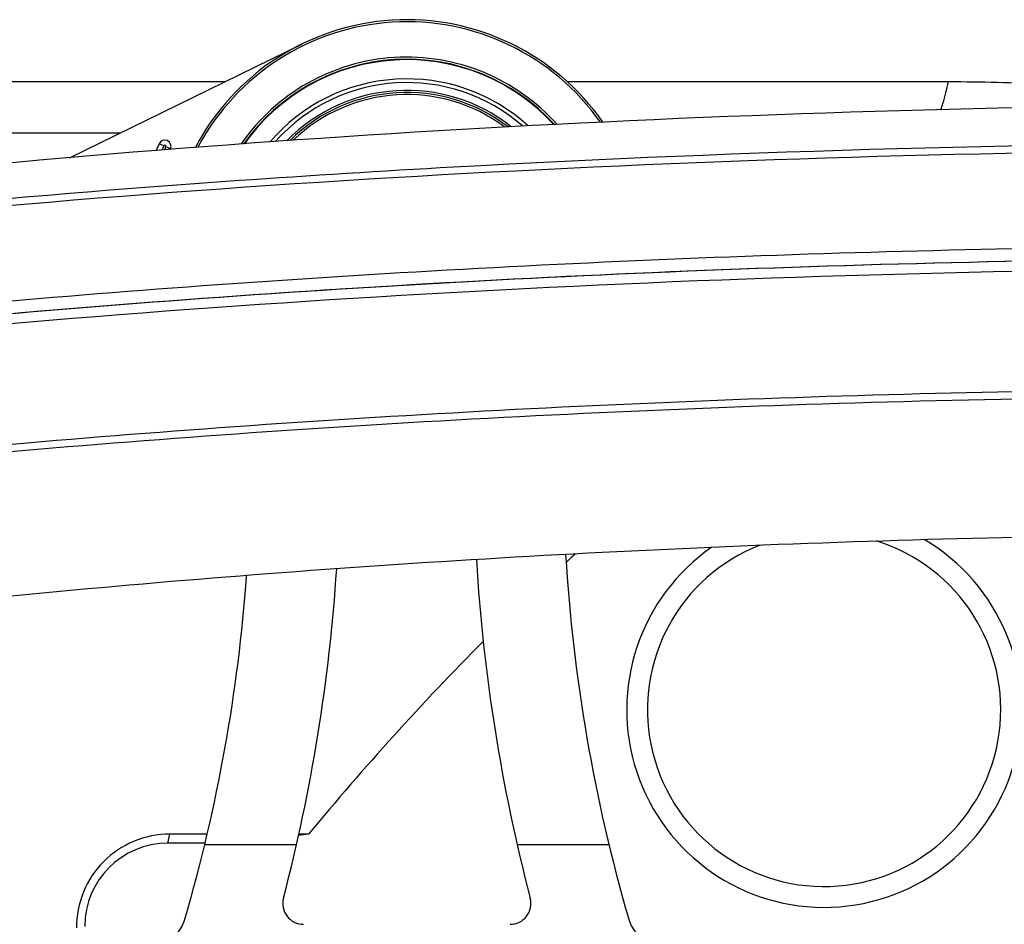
# Model space of a CAD drawing. Header units: millimetres. Extents: x 0 to 420, y -341 to 792.
# Tile 287 of 325: x 352.99 to 361.04, y 160.63 to 168.02. Entities that reach past the tile are written whole.
import ezdxf

# ---------------------------------------------------------------- set-up
doc = ezdxf.new("R2010")
doc.units = ezdxf.units.MM
doc.header["$LTSCALE"] = 23.1
doc.layers.get('0').update_dxf_attribs({"linetype": 'CONTINUOUS'})
doc.layers.add('02___PRT_ALL_AXES', color=7, linetype='CONTINUOUS')
doc.layers.add('DIM_PILOTEES', color=7, linetype='CONTINUOUS')
doc.styles.get("Standard").update_dxf_attribs({"font": 'txt', "width": 0.7})
doc.dimstyles.new('DIMSTYLE_4', dxfattribs={"dimtxt": 2.5, "dimasz": 3.5, "dimexe": 2, "dimexo": 0, "dimtad": 1, "dimdec": 0, "dimlfac": 5.882353, "dimdsep": 46, "dimtxsty": 'Standard', "dimblk": '_FILLED', "dimblk1": '_FILLED', "dimblk2": '_FILLED', "dimcen": 0.09, "dimazin": 2, "dimtp": 0.5, "dimtm": 0.5, "dimtfac": 1, "dimtdec": 0, "dimtofl": 0, "dimtmove": 0, "dimatfit": 3, "dimldrblk": '_FILLED', "dimfxl": 0, "dimtolj": 1, "dimarcsym": 0})

# ---------------------------------------------------------------- blocks, each defined once
blk = doc.blocks.new('_FILLED')
at = {"color": 0, "linetype": 'ByBlock'}
blk.add_solid([(0, 0), (-1, 0.1429), (-1, -0.1429)], dxfattribs=at)
blk = doc.blocks.new('*D7')
at = {"layer": 'DIM_PILOTEES', "color": 2, "linetype": 'Continuous'}
for p, q in [((333.3611, 162.8253), (333.3611, 143.9365)), ((394.2482, 162.8253), (394.2482, 143.9365)), ((333.3611, 145.9365), (363.8046, 145.9365)), ((394.2482, 145.9365), (363.8046, 145.9365))]:
    blk.add_line(p, q, dxfattribs=at)
at = {"layer": 'DIM_PILOTEES', "color": 2, "linetype": 'Continuous', "xscale": 3.5, "yscale": 3.5, "zscale": 3.5, "rotation": 180}
blk.add_blockref('_FILLED', (333.3611, 145.9365), dxfattribs=at)
at = {"layer": 'DIM_PILOTEES', "color": 2, "linetype": 'Continuous', "xscale": 3.5, "yscale": 3.5, "zscale": 3.5}
blk.add_blockref('_FILLED', (394.2482, 145.9365), dxfattribs=at)
at = {"layer": 'DIM_PILOTEES', "color": 2, "linetype": 'Continuous', "insert": (363.8046, 149.0615), "char_height": 2.5, "width": 8.303571, "attachment_point": 2, "line_spacing_factor": 0.9}
blk.add_mtext('{\\ftxt;\\W0.0001;\\H0.0001;\\~}{\\ftxt;\\W2.2142857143;\\H2.5; }{\\ftxt;\\W0.0001;\\H0.0001;\\~}', dxfattribs=at)

msp = doc.modelspace()

# ---------------------------------------------------------------- linework, layer by layer
at = {"color": 7, "linetype": 'Continuous'}
for p, q in [((353.3949, 166.8956), (355.2959, 167.8251)), ((347.5104, 167.5179), (354.6675, 167.5179)), ((357.4643, 167.5179), (360.5859, 167.5179)), ((346.6857, 167.0984), (353.8096, 167.0984)), ((354.1667, 166.9927), (354.1279, 167.01)), ((354.2211, 166.9685), (354.1822, 166.9858)), ((354.1996, 161.2918), (354.2148, 161.3657)), ((354.5201, 161.3657), (354.2148, 161.3657)), ((355.35, 161.3657), (355.2677, 161.3542)), ((355.35, 161.3657), (355.2702, 161.3657)), ((354.5013, 161.2918), (354.1996, 161.2918)), ((354.5013, 161.2807), (355.2522, 161.2807)), ((357.0571, 161.2807), (357.8079, 161.2807))]:
    msp.add_line(p, q, dxfattribs=at)
for centre, radius, start, end in [((356.1546, 166.0688), 1.955, 34.86708, 152.22062), ((356.1546, 166.0688), 1.938, 35.18414, 151.89971), ((356.1546, 166.0688), 1.649, 41.79071, 145.28188), ((356.1546, 166.0688), 1.632, 42.26515, 144.79309), ((356.1546, 166.0688), 1.6284, 42.40944, 144.73162), ((356.1546, 166.0688), 1.4714, 47.63484, 139.46436), ((356.1546, 166.0688), 1.441, 48.83664, 138.22158), ((356.1546, 166.0688), 1.377, 51.64854, 135.46298), ((356.1546, 166.0688), 1.36, 52.45031, 134.64382), ((356.1546, 166.0688), 1.343, 53.33986, 133.77307), ((356.2396, 166.0688), 2.312, 155.97833, 157.46972), ((354.1745, 166.9892), 0.051, 335.98165, 155.97833), ((356.2396, 166.0688), 2.2695, 155.97832, 156.9208), ((354.1745, 166.9892), 0.0085, 335.96723, 155.9737), ((356.2396, 166.0688), 2.2525, 155.97838, 156.69511), ((356.2396, 166.0688), 2.21, 155.97826, 156.11481), ((359.5683, 162.3824), 1.615, 124.60896, 59.55378), ((359.5683, 162.3824), 1.445, 111.21125, 72.79872), ((371.0291, 164.4682), 14.331, 183.43211, 194.65778), ((371.0291, 164.4682), 13.6, 183.44124, 196.18257), ((369.0828, 150.7689), 17.3053, 131.85841, 132.19487), ((341.2802, 164.4682), 14.331, 345.34222, 356.26425), ((341.2802, 164.4682), 13.6, 343.81743, 355.82973), ((354.1996, 160.6118), 0.68, 90, 180), ((355.3092, 160.7988), 0.17, 165.34222, 269.99449), ((357.0001, 160.7988), 0.17, 270.00909, 14.65778), ((354.0148, 160.7727), 0.34, 297.43946, 343.81762), ((358.2945, 160.7727), 0.34, 196.18155, 242.56053)]:
    msp.add_arc(centre, radius, start, end, dxfattribs=at)
for points, knots in [([(360.5233, 167.2868), (360.5292, 167.3036), (360.5539, 167.3795), (360.5729, 167.4572), (360.5859, 167.5179)], [0, 0, 0, 0, 0.223191, 1, 1, 1, 1]), ([(360.5859, 167.5179), (360.8526, 167.5179), (361.3867, 167.5037), (362.4585, 167.4343), (363.2644, 167.3647), (363.8046, 167.3647)], [0, 0, 0, 0, 0.2483, 0.497095, 1, 1, 1, 1]), ([(338.6801, 164.0573), (339.4406, 164.3012), (341.0752, 164.7573), (343.6942, 165.3347), (346.5952, 165.8384), (349.7376, 166.261), (353.0777, 166.5964), (357.7853, 166.924), (363.8046, 167.0838), (369.8239, 166.924), (374.5316, 166.5964), (377.8716, 166.261), (381.0141, 165.8384), (383.915, 165.3347), (386.534, 164.7573), (388.1687, 164.3012), (388.9292, 164.0573)], [0, 0, 0, 0, 0.047197, 0.100213, 0.158437, 0.221152, 0.287556, 0.356782, 0.5, 0.643218, 0.712444, 0.778848, 0.841563, 0.899787, 0.952802, 1, 1, 1, 1]), ([(339.949, 164.3825), (340.7124, 164.5947), (342.3305, 164.9925), (344.8915, 165.4984), (347.6811, 165.9378), (351.7515, 166.4384), (357.148, 166.8517), (363.8051, 167.0169), (370.4622, 166.8517), (375.8586, 166.4383), (379.929, 165.9376), (382.7184, 165.4982), (385.2794, 164.9923), (386.8974, 164.5946), (387.6608, 164.3823)], [0, 0, 0, 0, 0.049409, 0.103839, 0.16273, 0.225446, 0.359514, 0.500004, 0.640494, 0.77456, 0.837275, 0.896165, 0.950593, 1, 1, 1, 1]), ([(347.9618, 165.1785), (349.1931, 165.3469), (351.7316, 165.6399), (357.0107, 166.0585), (363.8046, 166.2614), (370.5986, 166.0585), (375.8777, 165.6399), (378.4162, 165.3469), (379.6475, 165.1785)], [0, 0, 0, 0, 0.117361, 0.241229, 0.5, 0.758771, 0.882639, 1, 1, 1, 1]), ([(346.2617, 164.822), (347.5979, 165.0338), (350.3774, 165.4015), (354.6796, 165.7886), (359.1896, 166.0246), (363.8046, 166.104), (368.4196, 166.0246), (372.9296, 165.7886), (377.2318, 165.4015), (380.0113, 165.0338), (381.3475, 164.822)], [0, 0, 0, 0, 0.115272, 0.238806, 0.367975, 0.5, 0.632025, 0.761194, 0.884727, 1, 1, 1, 1]), ([(346.2725, 164.8235), (347.6085, 165.0352), (350.3876, 165.4024), (354.6887, 165.789), (359.1973, 166.0246), (363.8106, 166.1037), (368.4238, 166.0242), (372.932, 165.7882), (377.2325, 165.4012), (380.011, 165.0337), (381.3467, 164.8219)], [0, 0, 0, 0, 0.115294, 0.238838, 0.368009, 0.500029, 0.632045, 0.761204, 0.88473, 1, 1, 1, 1]), ([(339.7007, 163.3459), (340.423, 163.552), (341.9533, 163.9398), (344.3758, 164.4372), (347.0154, 164.8742), (350.8755, 165.3808), (356.0136, 165.8189), (362.3884, 166.0387), (368.8264, 165.9527), (375.041, 165.5649), (379.9459, 164.9908), (383.5435, 164.3793), (385.212, 164.0276), (386.0079, 163.8394)], [0, 0, 0, 0, 0.048287, 0.101436, 0.158948, 0.220253, 0.351684, 0.490274, 0.630168, 0.765443, 0.890418, 0.947423, 1, 1, 1, 1]), ([(347.0218, 163.8665), (348.2238, 164.0465), (350.7111, 164.3626), (355.9163, 164.8283), (359.9268, 164.9828), (362.6456, 165.0064)], [0, 0, 0, 0, 0.232616, 0.479666, 1, 1, 1, 1]), ([(347.6127, 163.892), (348.8646, 164.0705), (351.4514, 164.3808), (355.4345, 164.7084), (359.5789, 164.9076), (363.8046, 164.9745), (368.0304, 164.9076), (372.1748, 164.7084), (376.1579, 164.3808), (378.7447, 164.0705), (379.9966, 163.892)], [0, 0, 0, 0, 0.116808, 0.240584, 0.369095, 0.5, 0.630905, 0.759416, 0.883192, 1, 1, 1, 1]), ([(354.2148, 161.3657), (354.1145, 161.3657), (353.9126, 161.3253), (353.659, 161.1538), (353.4903, 160.9), (353.4509, 160.6998), (353.4509, 160.6007)], [0, 0, 0, 0, 0.252212, 0.502016, 0.750853, 1, 1, 1, 1])]:
    msp.add_open_spline(points, degree=3, knots=knots, dxfattribs=at)
msp.add_open_spline([(356.7798, 162.9412), (356.2789, 162.4392), (355.8037, 161.9108), (355.35, 161.3657)], degree=3, dxfattribs=at)
at = {"layer": '02___PRT_ALL_AXES', "color": 7, "linetype": 'Continuous'}
for points, knots in [([(386.7735, 164.8418), (386.0122, 165.0506), (384.4147, 165.4394), (381.9048, 165.9315), (379.2033, 166.3546), (375.2988, 166.8326), (370.1471, 167.2263), (363.8046, 167.3832), (357.4622, 167.2263), (352.3105, 166.8326), (348.406, 166.3546), (345.7045, 165.9315), (343.1946, 165.4394), (341.5971, 165.0506), (340.8358, 164.8418)], [0, 0, 0, 0, 0.051119, 0.106423, 0.165594, 0.228164, 0.361133, 0.5, 0.638867, 0.771836, 0.834406, 0.893577, 0.948881, 1, 1, 1, 1]), ([(362.8654, 163.8171), (361.5588, 163.8069), (358.9787, 163.7453), (355.1892, 163.5288), (351.5863, 163.1941), (349.262, 162.8851), (348.1463, 162.7091)], [0, 0, 0, 0, 0.265347, 0.524006, 0.77064, 1, 1, 1, 1])]:
    msp.add_open_spline(points, degree=3, knots=knots, dxfattribs=at)

# ---------------------------------------------------------------- dimensions: what is measured, and where the dimension line sits
at = {"layer": 'DIM_PILOTEES', "color": 2, "linetype": 'Continuous'}
dim = msp.add_linear_dim(base=(333.3611, 145.9365), p1=(394.2482, 162.8253), p2=(333.3611, 162.8253), angle=180, text='{\\ftxt;\\W0.0001;\\H0.0001;\\~}{\\ftxt;\\W2.2142857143;\\H2.5; }{\\ftxt;\\W0.0001;\\H0.0001;\\~}', dimstyle='DIMSTYLE_4', dxfattribs=at)
dim.commit()
dim.dimension.update_dxf_attribs({"geometry": '*D7', "text_midpoint": (363.4475, 145.9365), "dimtype": 160})

doc.saveas('drawing.dxf')
